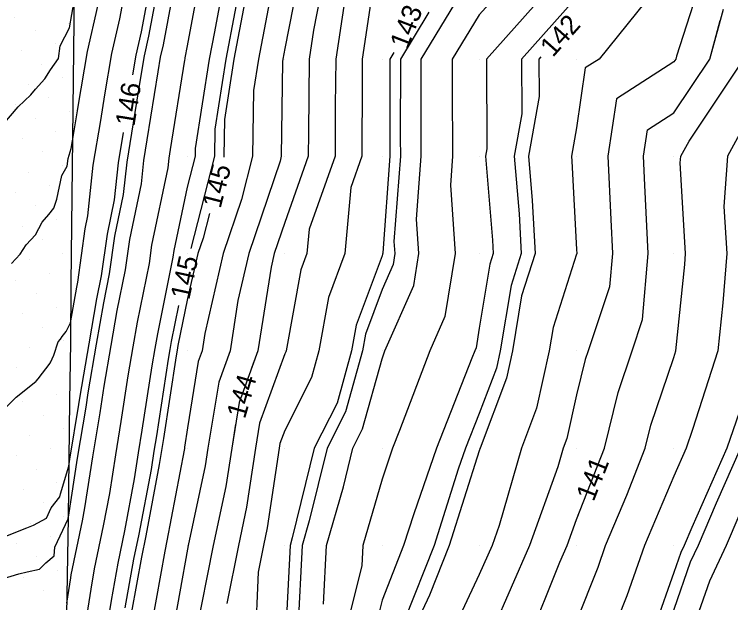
# Model space of a CAD drawing. Extents: x 2354170 to 2357230, y 866100 to 868290.
# Drawn here: x 2355362.2 to 2355435.8, y 867034.1 to 867094.6 of the extents above; entities that cross this region are included whole.
import ezdxf

# ---------------------------------------------------------------- set-up
doc = ezdxf.new("R2010")
doc.units = 0
for name, color, linetype in [('Default', 7, 'Continuous'), ('DTM Contours Major', 7, 'Continuous'), ('DTM Contours Major Text', 7, 'Continuous'), ('DTM Contours Minor', 7, 'Continuous'), ('DTM Contours Minor Text', 7, 'Continuous'), ('Exist DTM QL2 LIDAR Elevation Point', 7, 'Continuous'), ('Exist DTM Scan Elevation Point', 7, 'Continuous'), ('Exist Roads EOP', 7, 'Continuous')]:
    doc.layers.add(name, color=color, linetype=linetype)

msp = doc.modelspace()

# ---------------------------------------------------------------- linework, layer by layer
at = {"layer": 'Default'}
for points in [[(2355374.363, 867088.395), (2355374.701, 867090.407), (2355375.254, 867092.8), (2355376.411, 867099.057), (2355376.783, 867100.806), (2355378.865, 867109.328), (2355378.977, 867109.914), (2355379.073, 867110.399), (2355379.373, 867111.094), (2355381.449, 867120.894), (2355382.738, 867126.38), (2355384.762, 867132.28), (2355385.726, 867139.172), (2355386.179, 867146.861), (2355386.581, 867151.475), (2355388.062, 867159.58), (2355387.802, 867168.092), (2355388.358, 867171.232), (2355389.976, 867175.14), (2355393.703, 867180.013), (2355394.405, 867184.441), (2355394.551, 867185.184)], [(2355410.422, 867173.193), (2355409.976, 867172.663), (2355407.832, 867172.156), (2355406.887, 867170.013), (2355399.976, 867162.625), (2355398.598, 867160.012), (2355398.111, 867158.148), (2355397.378, 867150.012), (2355395.634, 867144.355), (2355395.254, 867140.012), (2355393.992, 867134.028), (2355392.983, 867130.012), (2355392.087, 867127.901), (2355390.061, 867120.012), (2355389.976, 867119.477), (2355388.51, 867110.012), (2355388.07, 867108.106), (2355386.64, 867100.012), (2355385.872, 867095.908), (2355384.748, 867090.012), (2355383.773, 867083.809), (2355383.727, 867080.011), (2355383.71, 867079.942)], [(2355367.559, 867034.088), (2355367.967, 867036.692), (2355368.022, 867037), (2355369.168, 867042.548), (2355369.423, 867043.896), (2355370.239, 867049.119), (2355370.986, 867053.633), (2355371.409, 867056.393), (2355372.126, 867060.585), (2355372.745, 867064.163), (2355373.602, 867068.353), (2355374.031, 867071.448), (2355375.229, 867077.177), (2355375.489, 867079.588), (2355375.843, 867081.721), (2355376.958, 867088.702), (2355377.213, 867090.219), (2355377.502, 867091.472), (2355379.035, 867099.76)], [(2355369.309, 867030.768), (2355370.055, 867035.53), (2355370.426, 867037.606), (2355371.342, 867042.038), (2355371.973, 867045.373), (2355372.592, 867049.334), (2355373.158, 867052.758), (2355373.874, 867057.434), (2355374.385, 867060.42), (2355374.826, 867062.968), (2355376.059, 867068.992), (2355376.323, 867070.894), (2355377.979, 867078.819), (2355378.089, 867079.833), (2355378.238, 867080.73), (2355379.701, 867089.892), (2355379.724, 867090.03), (2355379.751, 867090.145), (2355379.976, 867091.362), (2355381.594, 867100.012)], [(2355371.555, 867030.608), (2355372.144, 867034.368), (2355372.831, 867038.212), (2355373.516, 867041.528), (2355374.522, 867046.851), (2355374.944, 867049.55), (2355375.33, 867051.883), (2355376.34, 867058.476), (2355376.645, 867060.255), (2355376.907, 867061.773), (2355378.516, 867069.632), (2355378.614, 867070.34), (2355379.976, 867076.853), (2355380.783, 867080.011), (2355380.793, 867080.829), (2355382.236, 867090.012), (2355382.769, 867092.805), (2355384.117, 867100.012)], [(2355391.726, 867100.012), (2355389.976, 867091.081), (2355389.772, 867090.012), (2355389.734, 867089.77), (2355389.616, 867080.011), (2355389.492, 867079.528), (2355386.274, 867070.011), (2355385.166, 867065.202), (2355384.352, 867060.011), (2355383.182, 867056.805), (2355382.08, 867050.011), (2355381.803, 867048.184), (2355380.049, 867040.011), (2355379.976, 867039.646), (2355378.41, 867030.882)], [(2355394.307, 867100.012), (2355392.926, 867092.961), (2355392.485, 867090.012), (2355392.4, 867082.435), (2355392.397, 867080.011), (2355389.976, 867073.216), (2355388.892, 867070.011), (2355388.568, 867068.604), (2355387.22, 867060.011), (2355386.572, 867058.235)], [(2355393.961, 867033.996), (2355394.268, 867040.011), (2355396.001, 867046.037), (2355396.977, 867050.011), (2355397.982, 867052.005), (2355399.976, 867059.211), (2355400.28, 867060.011), (2355403.244, 867066.744), (2355403.777, 867070.011), (2355403.526, 867073.562), (2355404.009, 867080.011), (2355403.994, 867084.029), (2355404.001, 867090.012), (2355409.976, 867099.826)], [(2355414.903, 867100.012), (2355409.976, 867094.564), (2355407.205, 867090.012), (2355407.201, 867087.237), (2355407.228, 867080.011), (2355407.006, 867077.041), (2355407.504, 867070.011), (2355406.447, 867063.541), (2355404.893, 867060.011), (2355401.784, 867051.82), (2355401.07, 867050.011), (2355399.976, 867046.847), (2355398.01, 867040.011), (2355397.904, 867037.939), (2355395.926, 867030.011)], [(2355429.976, 867099.555), (2355422.293, 867090.012), (2355420.882, 867089.106), (2355419.976, 867082.949), (2355419.455, 867080.011), (2355419.495, 867079.53), (2355419.976, 867070.428), (2355419.994, 867070.029), (2355419.995, 867070.011), (2355419.994, 867069.994), (2355419.976, 867069.942), (2355417.579, 867062.409), (2355417.18, 867060.011), (2355415.876, 867054.111), (2355414.334, 867050.011), (2355412.031, 867042.066), (2355411.292, 867040.011), (2355409.976, 867037.022), (2355406.686, 867030.011)], [(2355433.393, 867100.012), (2355430.257, 867090.293), (2355430.18, 867090.012), (2355429.976, 867089.707), (2355424.073, 867085.915), (2355423.204, 867080.011), (2355423.497, 867073.532), (2355423.677, 867070.011), (2355423.379, 867066.609), (2355421.166, 867060.011), (2355420.866, 867059.122), (2355419.976, 867055.49), (2355418.984, 867051.003), (2355418.611, 867050.011), (2355418.054, 867048.089), (2355415.151, 867040.011), (2355411.356, 867031.391)], [(2355419.976, 867032.212), (2355422.19, 867037.797), (2355422.969, 867040.011), (2355425.159, 867045.193), (2355427.046, 867050.011), (2355427.622, 867052.365), (2355429.976, 867059.33), (2355430.196, 867060.011), (2355431.109, 867068.878), (2355431.199, 867070.011), (2355430.65, 867079.338), (2355430.698, 867080.011), (2355431.551, 867081.586), (2355437.171, 867090.012), (2355439.91, 867099.945)], [(2355445.671, 867100.012), (2355442.07, 867092.105), (2355441.425, 867090.012), (2355440.634, 867089.354), (2355439.976, 867088.258), (2355435.509, 867080.011), (2355435.141, 867074.847), (2355435.426, 867070.011), (2355435.027, 867064.96), (2355434.518, 867060.011), (2355431.912, 867051.947), (2355431.248, 867050.011), (2355429.976, 867047.146), (2355426.962, 867040.011), (2355425.144, 867034.843), (2355423.228, 867030.011)], [(2355388.976, 867099.012), (2355387.26, 867090.012), (2355386.754, 867086.789), (2355386.672, 867080.011), (2355385.537, 867075.572), (2355383.656, 867070.011), (2355381.764, 867061.8), (2355381.484, 867060.011), (2355381.08, 867058.907), (2355379.976, 867052.098), (2355379.675, 867050.132), (2355379.65, 867049.981), (2355379.622, 867049.806), (2355377.863, 867040.507), (2355377.639, 867039.423), (2355376.322, 867032.044)], [(2355399.346, 867099.382), (2355397.945, 867090.012), (2355397.922, 867087.958), (2355397.914, 867080.011), (2355396.773, 867076.809), (2355396.158, 867070.011), (2355394.482, 867065.506), (2355393.471, 867060.011), (2355392.713, 867057.274), (2355389.976, 867051.843), (2355389.486, 867050.501), (2355389.407, 867050.011), (2355388.167, 867041.82), (2355387.779, 867040.011), (2355387.228, 867037.263), (2355386.923, 867030.011)], [(2355361.353, 867054.281), (2355362.347, 867055.263), (2355364.374, 867056.869), (2355364.403, 867056.9), (2355364.608, 867057.147), (2355365.856, 867058.746), (2355365.882, 867058.824), (2355366.075, 867059.206), (2355366.221, 867059.586), (2355366.669, 867060.945), (2355366.926, 867061.226), (2355367.1, 867061.496), (2355367.489, 867061.994), (2355367.948, 867062.889), (2355368.582, 867066.553), (2355368.689, 867067.074), (2355369.448, 867072.555), (2355369.727, 867073.891), (2355370.289, 867079.097), (2355371.054, 867083.702), (2355371.472, 867086.32), (2355372.19, 867090.595), (2355373.006, 867094.128), (2355373.788, 867098.353)], [(2355416.693, 867096.729), (2355410.705, 867090.012), (2355410.762, 867080.798), (2355410.623, 867080.011), (2355411.347, 867071.382), (2355411.419, 867070.011), (2355411.071, 867068.917), (2355409.976, 867062.335), (2355409.65, 867060.338), (2355409.506, 867060.011), (2355409.219, 867059.254), (2355405.565, 867050.011), (2355403.235, 867043.27), (2355402.2, 867040.011), (2355399.976, 867034.383), (2355398.886, 867030.011)], [(2355360.982, 867083.239), (2355362.563, 867085.096), (2355363.849, 867086.318), (2355364.33, 867086.924), (2355365.315, 867087.974), (2355365.881, 867088.896), (2355366.694, 867090.064), (2355366.872, 867091.384), (2355367.842, 867093.226), (2355368.316, 867095.943)], [(2355396.136, 867096.172), (2355395.215, 867090.012), (2355395.161, 867085.197), (2355395.156, 867080.011), (2355392.488, 867072.523), (2355392.26, 867070.011), (2355391.641, 867068.346), (2355390.107, 867060.011), (2355390.079, 867059.908), (2355389.976, 867059.704), (2355387.385, 867052.602), (2355386.964, 867050.011), (2355386.046, 867043.941), (2355385.202, 867040.011), (2355384.006, 867034.041)], [(2355361.872, 867068.988), (2355362.775, 867069.967), (2355363.378, 867070.91), (2355364.344, 867071.927), (2355365.014, 867073.236), (2355365.702, 867074.026), (2355366.215, 867074.699), (2355366.528, 867075.605), (2355367.05, 867078.037), (2355367.591, 867078.991), (2355367.7, 867079.786), (2355368.011, 867080.801), (2355368.145, 867081.595), (2355368.659, 867084.693), (2355368.729, 867085.129), (2355369.678, 867090.784), (2355370.758, 867095.455)], [(2355455.708, 867095.743), (2355453.439, 867090.012), (2355452.265, 867087.723), (2355449.977, 867084.926), (2355447.291, 867082.697), (2355445.681, 867080.011), (2355444.169, 867075.819), (2355443.812, 867070.011), (2355443.294, 867063.329), (2355443.881, 867060.011), (2355439.976, 867050.998), (2355439.638, 867050.011), (2355439.368, 867049.403), (2355435.369, 867040.011), (2355433.634, 867036.353), (2355431.418, 867030.011)], [(2355406.41, 867000.206), (2355407.336, 867007.371), (2355408.004, 867010.011), (2355409.976, 867017.173), (2355410.727, 867019.26), (2355410.941, 867020.011), (2355411.67, 867021.705), (2355414.953, 867030.011), (2355418.25, 867038.285), (2355419.01, 867040.011), (2355419.976, 867042.7), (2355422.84, 867050.011), (2355424.244, 867055.743), (2355425.686, 867060.011), (2355426.764, 867063.224), (2355427.359, 867070.011), (2355426.999, 867077.034), (2355426.865, 867080.011), (2355427.264, 867082.724), (2355429.976, 867084.466), (2355433.675, 867090.012), (2355434.764, 867093.96)], [(2355401.207, 867090.684), (2355400.797, 867090.012), (2355400.786, 867080.822), (2355400.789, 867080.011), (2355400.046, 867070.082), (2355400.051, 867070.011), (2355400.041, 867069.947), (2355399.976, 867069.799), (2355397.322, 867062.665), (2355396.834, 867060.011), (2355395.348, 867054.639), (2355393.015, 867050.011), (2355390.749, 867040.784), (2355390.527, 867040.011), (2355390.019, 867030.054), (2355390.008, 867030.011), (2355389.976, 867029.861), (2355387.914, 867020.011), (2355386.607, 867013.379), (2355385.885, 867010.011), (2355385.151, 867004.835), (2355384.055, 867000.011), (2355383.419, 866996.568), (2355382.199, 866993.315)], [(2355416.312, 867090.241), (2355416.108, 867090.012), (2355416.132, 867086.167), (2355415.039, 867080.011), (2355415.421, 867075.456), (2355415.709, 867070.011), (2355414.325, 867065.663), (2355413.385, 867060.011), (2355412.768, 867057.22), (2355410.057, 867050.011), (2355409.976, 867049.733), (2355406.887, 867040.011), (2355404.87, 867034.905), (2355402.573, 867030.011), (2355400.414, 867020.449), (2355400.267, 867020.011), (2355399.976, 867018.497), (2355398.744, 867011.242), (2355398.472, 867010.011), (2355398.191, 867008.226), (2355396.252, 867000.011), (2355395.167, 866994.82), (2355394.944, 866993.483)], [(2355442.652, 867083.841), (2355440.356, 867080.011), (2355440.256, 867079.732), (2355439.976, 867075.19), (2355439.632, 867070.355), (2355439.653, 867070.011), (2355438.945, 867061.042), (2355438.839, 867060.011), (2355438.296, 867058.331), (2355435.443, 867050.011), (2355431.826, 867041.86), (2355431.038, 867040.011), (2355430.697, 867039.291), (2355429.976, 867037.229), (2355428.097, 867031.89)], [(2355361.284, 867040.977), (2355363.461, 867041.822), (2355364.137, 867042.088), (2355365.492, 867042.815), (2355365.945, 867043.889), (2355366.851, 867045), (2355366.925, 867045.307), (2355367.77, 867048.157), (2355367.886, 867048.903), (2355368.814, 867054.508), (2355368.943, 867055.351), (2355369.867, 867060.751), (2355370.663, 867065.358), (2355371.146, 867067.713), (2355371.739, 867072.001), (2355372.478, 867075.534), (2355372.889, 867079.342), (2355373.409, 867082.472)], [(2355382.224, 867074.129), (2355381.581, 867071.617), (2355381.038, 867070.011), (2355379.976, 867065.4), (2355378.989, 867060.578), (2355378.904, 867060.09), (2355378.806, 867059.517), (2355377.502, 867051.008), (2355377.297, 867049.766), (2355377.072, 867048.329), (2355375.69, 867041.017), (2355375.235, 867038.817), (2355374.233, 867033.206)], [(2355384.924, 867052.492), (2355384.522, 867050.011), (2355383.924, 867046.063), (2355382.625, 867040.011), (2355380.783, 867030.819)]]:
    msp.add_lwpolyline(points, dxfattribs=at)
at = {"layer": 'DTM Contours Major'}
for points in [[(2355402.487, 867167.085), (2355399.976, 867164.401), (2355397.661, 867160.012), (2355396.843, 867156.88), (2355396.224, 867150.012), (2355394.752, 867145.236), (2355394.295, 867140.012), (2355392.777, 867132.813), (2355392.073, 867130.012), (2355391.448, 867128.54), (2355389.976, 867122.808), (2355389.335, 867120.078), (2355389.144, 867119.181), (2355387.724, 867110.012), (2355387.048, 867107.084), (2355385.799, 867100.012), (2355384.838, 867094.874), (2355383.911, 867090.012), (2355382.78, 867082.816), (2355382.746, 867080.011), (2355380.325, 867070.542)], [(2355449.473, 867088.569), (2355445.072, 867084.916), (2355442.131, 867080.011), (2355441.56, 867078.428), (2355441.043, 867070.011), (2355440.292, 867060.327), (2355440.348, 867060.011), (2355439.976, 867059.153), (2355436.841, 867050.011), (2355434.34, 867044.374), (2355432.482, 867040.011), (2355431.676, 867038.312), (2355429.976, 867033.447), (2355429.082, 867030.905), (2355428.727, 867030.011), (2355427.686, 867027.721), (2355424.684, 867020.011), (2355423.717, 867016.27), (2355421.417, 867010.011), (2355420.939, 867009.048), (2355419.976, 867003.969), (2355419.327, 867000.66), (2355419.237, 867000.011), (2355418.29, 866995.49)], [(2355379.053, 867064.681), (2355378.295, 867060.976), (2355378.151, 867060.145), (2355377.984, 867059.17), (2355376.778, 867051.299), (2355376.513, 867049.694), (2355376.222, 867047.836), (2355374.965, 867041.187), (2355374.434, 867038.615), (2355373.537, 867033.593)]]:
    msp.add_lwpolyline(points, dxfattribs=at)
at = {"layer": 'DTM Contours Minor'}
for points in [[(2355394.307, 867100.012), (2355392.926, 867092.961), (2355392.485, 867090.012), (2355392.4, 867082.435), (2355392.397, 867080.011), (2355389.976, 867073.216), (2355388.892, 867070.011), (2355388.568, 867068.604), (2355387.22, 867060.011), (2355385.283, 867054.704), (2355384.522, 867050.011), (2355383.924, 867046.063), (2355382.625, 867040.011), (2355380.783, 867030.819)], [(2355359.776, 867036.252), (2355362.628, 867037.091), (2355363.478, 867037.317), (2355364.754, 867037.58), (2355365.421, 867038.241), (2355366.28, 867038.948), (2355366.349, 867039.827), (2355367.692, 867042.761), (2355367.719, 867042.888), (2355367.723, 867042.911), (2355368.671, 867048.975), (2355369.538, 867054.216), (2355369.765, 867055.699), (2355370.62, 867060.696), (2355371.357, 867064.96), (2355371.965, 867067.926), (2355372.503, 867071.817), (2355373.395, 867076.082), (2355373.756, 867079.424), (2355374.247, 867082.382), (2355375.129, 867087.908), (2355375.538, 867090.344), (2355376.004, 867092.357), (2355377.286, 867099.291)], [(2355360.982, 867083.239), (2355362.563, 867085.096), (2355363.849, 867086.318), (2355364.33, 867086.924), (2355365.315, 867087.974), (2355365.881, 867088.896), (2355366.694, 867090.064), (2355366.872, 867091.384), (2355367.842, 867093.226), (2355368.316, 867095.943)], [(2355419.976, 867096.371), (2355414.307, 867090.012), (2355414.342, 867084.377), (2355413.567, 867080.011), (2355414.063, 867074.098), (2355414.279, 867070.011), (2355413.24, 867066.747), (2355412.12, 867060.011), (2355411.732, 867058.256), (2355409.976, 867053.588), (2355408.562, 867050.011), (2355407.816, 867047.851), (2355405.325, 867040.011), (2355402.287, 867032.322)], [(2355422.602, 867049.404), (2355422.84, 867050.011), (2355424.244, 867055.743), (2355425.686, 867060.011), (2355426.764, 867063.224), (2355427.359, 867070.011), (2355426.999, 867077.034), (2355426.865, 867080.011), (2355427.264, 867082.724), (2355429.976, 867084.466), (2355433.675, 867090.012), (2355435.084, 867095.119)], [(2355404.805, 867094.841), (2355401.865, 867090.012), (2355401.856, 867081.891), (2355401.863, 867080.011), (2355401.206, 867071.242), (2355401.293, 867070.011), (2355401.108, 867068.879), (2355399.976, 867066.307), (2355398.269, 867061.718), (2355397.955, 867060.011), (2355396.226, 867053.761), (2355394.336, 867050.011), (2355392.5, 867042.535), (2355391.774, 867040.011), (2355391.333, 867031.368)], [(2355394.432, 866945.553), (2355395.633, 866950.01), (2355398.12, 866958.154), (2355398.47, 866960.01), (2355399.246, 866969.28), (2355399.448, 866970.01), (2355399.52, 866970.467), (2355399.976, 866972.382), (2355402.151, 866980.01), (2355402.746, 866982.78), (2355404.005, 866990.01), (2355405.299, 866994.688), (2355406.385, 867000.011), (2355407.336, 867007.371), (2355408.004, 867010.011), (2355409.976, 867017.173), (2355410.727, 867019.26), (2355410.941, 867020.011), (2355411.67, 867021.705), (2355414.953, 867030.011), (2355418.25, 867038.285), (2355419.01, 867040.011), (2355419.976, 867042.7), (2355420.414, 867043.817)]]:
    msp.add_lwpolyline(points, dxfattribs=at)
at = {"layer": 'Exist DTM QL2 LIDAR Elevation Point'}
for p, q in [((2355379.976, 867090.012), (2355379.976, 867090.012)), ((2355389.976, 867090.012), (2355389.976, 867090.012)), ((2355399.976, 867090.012), (2355399.976, 867090.012)), ((2355409.976, 867090.012), (2355409.976, 867090.012)), ((2355419.976, 867090.012), (2355419.976, 867090.012)), ((2355429.976, 867090.012), (2355429.976, 867090.012)), ((2355379.976, 867080.011), (2355379.976, 867080.011)), ((2355389.976, 867080.011), (2355389.976, 867080.011)), ((2355399.976, 867080.011), (2355399.976, 867080.011)), ((2355409.976, 867080.011), (2355409.976, 867080.011)), ((2355419.976, 867080.011), (2355419.976, 867080.011)), ((2355429.976, 867080.011), (2355429.976, 867080.011)), ((2355379.976, 867070.011), (2355379.976, 867070.011)), ((2355389.976, 867070.011), (2355389.976, 867070.011)), ((2355399.976, 867070.011), (2355399.976, 867070.011)), ((2355409.976, 867070.011), (2355409.976, 867070.011)), ((2355419.976, 867070.011), (2355419.976, 867070.011)), ((2355429.976, 867070.011), (2355429.976, 867070.011)), ((2355379.976, 867060.011), (2355379.976, 867060.011)), ((2355389.976, 867060.011), (2355389.976, 867060.011)), ((2355399.976, 867060.011), (2355399.976, 867060.011)), ((2355409.976, 867060.011), (2355409.976, 867060.011)), ((2355419.976, 867060.011), (2355419.976, 867060.011)), ((2355429.976, 867060.011), (2355429.976, 867060.011)), ((2355379.976, 867050.011), (2355379.976, 867050.011)), ((2355389.976, 867050.011), (2355389.976, 867050.011)), ((2355399.976, 867050.011), (2355399.976, 867050.011)), ((2355409.976, 867050.011), (2355409.976, 867050.011)), ((2355419.976, 867050.011), (2355419.976, 867050.011)), ((2355429.976, 867050.011), (2355429.976, 867050.011)), ((2355379.976, 867040.011), (2355379.976, 867040.011)), ((2355389.976, 867040.011), (2355389.976, 867040.011)), ((2355399.976, 867040.011), (2355399.976, 867040.011)), ((2355409.976, 867040.011), (2355409.976, 867040.011)), ((2355419.976, 867040.011), (2355419.976, 867040.011)), ((2355429.976, 867040.011), (2355429.976, 867040.011))]:
    msp.add_line(p, q, dxfattribs=at)
at = {"layer": 'Exist DTM Scan Elevation Point'}
for p, q in [((2355362.22, 867094.316), (2355362.22, 867094.316)), ((2355367.769, 867093.642), (2355367.769, 867093.642)), ((2355364.305, 867092.936), (2355364.305, 867092.936)), ((2355366.39, 867091.557), (2355366.39, 867091.557)), ((2355362.925, 867090.851), (2355362.925, 867090.851)), ((2355365.01, 867089.472), (2355365.01, 867089.472)), ((2355367.095, 867088.092), (2355367.095, 867088.092)), ((2355363.631, 867087.387), (2355363.631, 867087.387)), ((2355365.716, 867086.007), (2355365.716, 867086.007)), ((2355362.252, 867085.302), (2355362.252, 867085.302)), ((2355367.801, 867084.628), (2355367.801, 867084.628)), ((2355364.337, 867083.922), (2355364.337, 867083.922)), ((2355366.422, 867082.543), (2355366.422, 867082.543)), ((2355362.957, 867081.837), (2355362.957, 867081.837)), ((2355365.042, 867080.458), (2355365.042, 867080.458)), ((2355367.127, 867079.079), (2355367.127, 867079.079)), ((2355363.663, 867078.373), (2355363.663, 867078.373)), ((2355365.748, 867076.994), (2355365.748, 867076.994)), ((2355362.283, 867076.288), (2355362.283, 867076.288)), ((2355364.368, 867074.909), (2355364.368, 867074.909)), ((2355366.453, 867073.529), (2355366.453, 867073.529)), ((2355362.989, 867072.824), (2355362.989, 867072.824)), ((2355365.074, 867071.444), (2355365.074, 867071.444)), ((2355367.159, 867070.065), (2355367.159, 867070.065)), ((2355363.694, 867069.359), (2355363.694, 867069.359)), ((2355365.779, 867067.98), (2355365.779, 867067.98)), ((2355362.315, 867067.274), (2355362.315, 867067.274)), ((2355364.4, 867065.895), (2355364.4, 867065.895)), ((2355366.485, 867064.515), (2355366.485, 867064.515)), ((2355363.02, 867063.81), (2355363.02, 867063.81)), ((2355365.105, 867062.43), (2355365.105, 867062.43)), ((2355367.19, 867061.051), (2355367.19, 867061.051)), ((2355363.726, 867060.345), (2355363.726, 867060.345)), ((2355365.811, 867058.966), (2355365.811, 867058.966)), ((2355362.347, 867058.26), (2355362.347, 867058.26)), ((2355364.432, 867056.881), (2355364.432, 867056.881)), ((2355366.517, 867055.501), (2355366.517, 867055.501)), ((2355363.052, 867054.796), (2355363.052, 867054.796)), ((2355365.137, 867053.416), (2355365.137, 867053.416)), ((2355367.222, 867052.037), (2355367.222, 867052.037)), ((2355363.758, 867051.331), (2355363.758, 867051.331)), ((2355365.843, 867049.952), (2355365.843, 867049.952)), ((2355362.378, 867049.247), (2355362.378, 867049.247)), ((2355364.463, 867047.867), (2355364.463, 867047.867)), ((2355366.548, 867046.488), (2355366.548, 867046.488)), ((2355363.084, 867045.782), (2355363.084, 867045.782)), ((2355365.169, 867044.403), (2355365.169, 867044.403)), ((2355367.254, 867043.023), (2355367.254, 867043.023)), ((2355363.789, 867042.318), (2355363.789, 867042.318)), ((2355365.874, 867040.938), (2355365.874, 867040.938)), ((2355362.41, 867040.233), (2355362.41, 867040.233)), ((2355364.495, 867038.853), (2355364.495, 867038.853)), ((2355366.58, 867037.474), (2355366.58, 867037.474)), ((2355363.116, 867036.768), (2355363.116, 867036.768)), ((2355365.2, 867035.389), (2355365.2, 867035.389))]:
    msp.add_line(p, q, dxfattribs=at)
at = {"layer": 'Exist Roads EOP'}
msp.add_lwpolyline([(2355368.328, 867096.89), (2355368.251, 867090.891), (2355368.18, 867084.891), (2355368.115, 867078.892), (2355368.053, 867072.892), (2355367.991, 867066.892), (2355367.927, 867060.893), (2355367.857, 867054.893), (2355367.78, 867048.893), (2355367.694, 867042.894), (2355367.602, 867036.895), (2355367.509, 867030.896)], dxfattribs=at)

# ---------------------------------------------------------------- texts
at = {"layer": 'Default'}
for s, rotation, p in [('143', 68.87986, (2355402.581, 867090.898)), ('142', 48.32985, (2355417.543, 867090.116)), ('146', 80.84387, (2355374.508, 867083.028)), ('145', 75.65937, (2355383.372, 867074.583)), ('144', 73.9951, (2355385.877, 867052.954))]:
    msp.add_text(s, height=2, rotation=rotation, dxfattribs=at).set_placement(p)
at = {"layer": 'DTM Contours Major Text'}
msp.add_text('145', height=2, rotation=77.75637, dxfattribs=at).set_placement((2355380.15, 867065.184))
at = {"layer": 'DTM Contours Minor Text'}
msp.add_text('141', height=2, rotation=68.6104, dxfattribs=at).set_placement((2355421.733, 867044.442))

doc.saveas('drawing.dxf')
